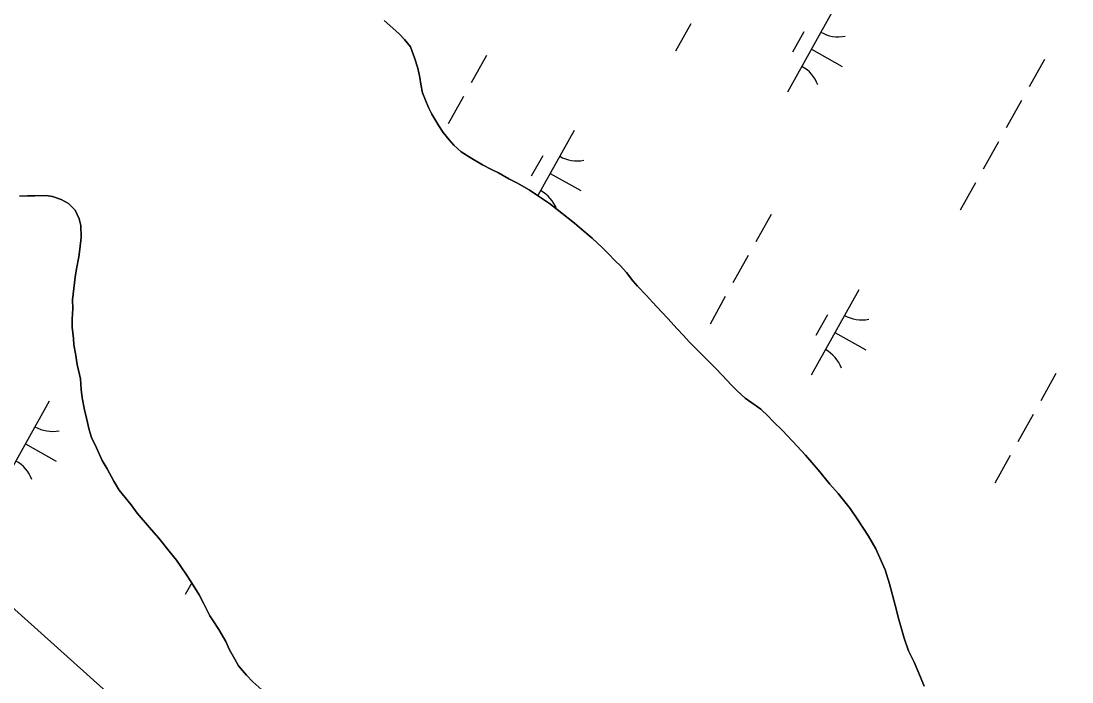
# Model space of a CAD drawing. Extents: x 3923531 to 3943530, y 207391 to 229799.
# Drawn here: x 3939089 to 3939625, y 221381 to 221718 of the extents above; entities that cross this region are included whole.
import ezdxf

# ---------------------------------------------------------------- set-up
doc = ezdxf.new("R2010")
doc.units = 0
for name, color, linetype in [('V-TOPO-SHOR', 7, 'Continuous'), ('V-UTIL-LINE', 7, 'Continuous'), ('V-WETL-SWMP', 7, 'Continuous')]:
    doc.layers.add(name, color=color, linetype=linetype)

msp = doc.modelspace()

# ---------------------------------------------------------------- linework, layer by layer
at = {"layer": 'V-TOPO-SHOR'}
for points in [[(3939274.68, 221718.51), (3939277.53, 221715.9), (3939282.2, 221711.67), (3939285.05, 221708.86), (3939288.1, 221705.03), (3939290.16, 221699.38), (3939291.8, 221694.12), (3939292.84, 221689.48), (3939293.26, 221686.04), (3939294.1, 221681.59), (3939297.17, 221674.12), (3939299.01, 221670.69), (3939302.48, 221664.84), (3939304.72, 221661.42), (3939307.78, 221657.59), (3939310.22, 221654.97), (3939313.88, 221651.55), (3939318.55, 221648.54), (3939324.84, 221644.93), (3939329.3, 221642.53), (3939332.95, 221640.73), (3939338.23, 221637.72), (3939342.29, 221635.72), (3939348.58, 221632.11), (3939352.84, 221629.3), (3939358.93, 221625.08), (3939362.79, 221622.07), (3939368.48, 221617.65), (3939371.73, 221615.04), (3939376.41, 221611.02), (3939380.67, 221607.39), (3939385.96, 221602.57), (3939388.6, 221599.75), (3939392.67, 221595.72), (3939394.91, 221593.51), (3939398.16, 221589.89), (3939401.43, 221585.65), (3939403.87, 221583.04), (3939408.34, 221578.21), (3939411.39, 221574.78), (3939416.28, 221569.75), (3939419.33, 221566.53), (3939424.01, 221561.29), (3939427.26, 221557.87), (3939430.12, 221554.65), (3939434.79, 221550.02), (3939438.25, 221546.4), (3939443.54, 221541.17), (3939447, 221537.54), (3939451.68, 221532.51), (3939454.52, 221529.69), (3939458.79, 221525.87), (3939462.04, 221523.46), (3939466.71, 221520.25), (3939470.38, 221516.62), (3939473.02, 221514.01), (3939477.7, 221509.38), (3939485.23, 221501.33), (3939489.5, 221496.7), (3939496.01, 221489.24), (3939501.92, 221481.99), (3939506.19, 221477.16), (3939512.3, 221469.5), (3939516.17, 221463.86), (3939521.68, 221455.39), (3939525.36, 221448.94), (3939530.07, 221438.24), (3939532.33, 221431.17), (3939535.22, 221420.26), (3939537.08, 221412.99), (3939539.76, 221403.49), (3939542.02, 221397.03), (3939544.88, 221391.18), (3939548.16, 221383.51), (3939550, 221378.86)], [(3939213.69, 221375.67), (3939207.59, 221381.06), (3939204.38, 221384.48), (3939200.39, 221389.32), (3939198.51, 221392.71), (3939195.81, 221397.47), (3939193.89, 221401.71), (3939190.3, 221407.84), (3939187.36, 221412.19), (3939185.69, 221414.85), (3939182.5, 221421.19), (3939180.21, 221425.51), (3939176.37, 221431.84), (3939173.52, 221436.15), (3939168.79, 221443.13), (3939165.04, 221447.72), (3939159.7, 221454.45), (3939156, 221458.6), (3939148.59, 221467.26), (3939145.53, 221471.37), (3939139.46, 221478.95), (3939136.85, 221483.46), (3939133.34, 221489.8), (3939130.81, 221494.11), (3939127.9, 221500.45), (3939125.4, 221505.78), (3939124.17, 221509.62), (3939122.76, 221515.56), (3939121.81, 221519.88), (3939120.64, 221526.03), (3939120.05, 221530.27), (3939119.74, 221535.77), (3939118.09, 221542.93), (3939117.24, 221548.63), (3939116.29, 221553.07), (3939116.15, 221556.35), (3939115.6, 221562.13), (3939115.45, 221566.18), (3939115.79, 221571.6), (3939115.77, 221575.97), (3939116.34, 221581.76), (3939117.12, 221587.63), (3939117.71, 221591.88), (3939118.89, 221597.92), (3939119.51, 221601.85), (3939120.13, 221607.76), (3939119.89, 221613.99), (3939119.03, 221617.3), (3939117.02, 221621.78), (3939113.73, 221625.08), (3939109.83, 221627.25), (3939105.49, 221628.68), (3939102.29, 221629.19), (3939096.47, 221629), (3939092.71, 221629.02), (3939088.58, 221628.88)]]:
    msp.add_lwpolyline(points, dxfattribs=at)
at = {"layer": 'V-UTIL-LINE'}
msp.add_lwpolyline([(3940297.35, 220887.65), (3939616.09, 220942.05), (3938523.14, 221923.93), (3938793.33, 222535.23), (3939068.1, 222817.78), (3939612.08, 223172.66)], dxfattribs=at)
at = {"layer": 'V-WETL-SWMP'}
for p, q in [((3939504.67, 221725.61), (3939480.28, 221681.96)), ((3939277.53, 221715.9), (3939274.68, 221718.51)), ((3939282.2, 221711.67), (3939277.53, 221715.9)), ((3939431, 221716.85), (3939423.2, 221702.88)), ((3939285.05, 221708.86), (3939282.2, 221711.67)), ((3939488.67, 221712.79), (3939482.81, 221702.31)), ((3939288.1, 221705.03), (3939285.05, 221708.86)), ((3939290.16, 221699.37), (3939288.1, 221705.03)), ((3939492.48, 221703.79), (3939508.19, 221695.01)), ((3939291.8, 221694.12), (3939290.16, 221699.37)), ((3939326.79, 221700.67), (3939318.99, 221686.7)), ((3939611.33, 221698.58), (3939603.53, 221684.61)), ((3939292.84, 221689.48), (3939291.8, 221694.12)), ((3939293.26, 221686.04), (3939292.84, 221689.48)), ((3939294.1, 221681.59), (3939293.26, 221686.04)), ((3939297.17, 221674.12), (3939294.1, 221681.59)), ((3939315.08, 221679.72), (3939307.28, 221665.75)), ((3939599.63, 221677.63), (3939591.82, 221663.66)), ((3939299.01, 221670.69), (3939297.17, 221674.12)), ((3939302.48, 221664.84), (3939299.01, 221670.69)), ((3939304.72, 221661.42), (3939302.48, 221664.84)), ((3939307.78, 221657.59), (3939304.72, 221661.42)), ((3939371.47, 221662.3), (3939352.98, 221629.2)), ((3939310.22, 221654.97), (3939307.78, 221657.59)), ((3939587.92, 221656.68), (3939580.12, 221642.71)), ((3939313.88, 221651.55), (3939310.22, 221654.97)), ((3939318.55, 221648.54), (3939313.88, 221651.55)), ((3939324.84, 221644.93), (3939318.55, 221648.54)), ((3939329.3, 221642.53), (3939324.84, 221644.93)), ((3939355.47, 221649.48), (3939349.61, 221639)), ((3939332.95, 221640.73), (3939329.3, 221642.53)), ((3939338.23, 221637.72), (3939332.95, 221640.73)), ((3939359.27, 221640.48), (3939374.99, 221631.7)), ((3939342.29, 221635.72), (3939338.23, 221637.72)), ((3939348.58, 221632.11), (3939342.29, 221635.72)), ((3939576.22, 221635.73), (3939568.41, 221621.76)), ((3939088.58, 221628.88), (3939092.71, 221629.02)), ((3939092.71, 221629.02), (3939096.47, 221629)), ((3939096.47, 221629), (3939102.29, 221629.19)), ((3939102.29, 221629.19), (3939105.49, 221628.68)), ((3939352.84, 221629.3), (3939348.58, 221632.11)), ((3939358.93, 221625.08), (3939352.84, 221629.3)), ((3939105.49, 221628.68), (3939109.83, 221627.25)), ((3939109.83, 221627.25), (3939113.73, 221625.08)), ((3939113.73, 221625.08), (3939117.02, 221621.78)), ((3939362.79, 221622.07), (3939358.93, 221625.08)), ((3939117.02, 221621.78), (3939119.03, 221617.3)), ((3939368.48, 221617.65), (3939362.79, 221622.07)), ((3939472, 221619.54), (3939464.2, 221605.58)), ((3939119.03, 221617.3), (3939119.89, 221613.99)), ((3939119.89, 221613.99), (3939120.13, 221607.76)), ((3939371.73, 221615.04), (3939368.48, 221617.65)), ((3939376.41, 221611.01), (3939371.73, 221615.04)), ((3939120.13, 221607.76), (3939119.51, 221601.85)), ((3939380.67, 221607.39), (3939376.41, 221611.01)), ((3939385.96, 221602.57), (3939380.67, 221607.39)), ((3939388.6, 221599.75), (3939385.96, 221602.57)), ((3939118.89, 221597.92), (3939117.71, 221591.88)), ((3939119.51, 221601.85), (3939118.89, 221597.92)), ((3939392.67, 221595.72), (3939388.6, 221599.75)), ((3939460.3, 221598.59), (3939452.49, 221584.62)), ((3939117.71, 221591.88), (3939117.12, 221587.63)), ((3939394.91, 221593.51), (3939392.67, 221595.72)), ((3939398.17, 221589.89), (3939394.91, 221593.51)), ((3939117.12, 221587.63), (3939116.34, 221581.76)), ((3939401.42, 221585.65), (3939398.17, 221589.89)), ((3939116.34, 221581.76), (3939115.77, 221575.97)), ((3939403.87, 221583.04), (3939401.42, 221585.65)), ((3939408.34, 221578.2), (3939403.87, 221583.04)), ((3939516.68, 221581.18), (3939492.3, 221537.53)), ((3939115.77, 221575.97), (3939115.79, 221571.6)), ((3939411.4, 221574.78), (3939408.34, 221578.2)), ((3939448.59, 221577.64), (3939440.79, 221563.67)), ((3939115.79, 221571.6), (3939115.45, 221566.18)), ((3939416.28, 221569.75), (3939411.4, 221574.78)), ((3939419.33, 221566.53), (3939416.28, 221569.75)), ((3939115.45, 221566.18), (3939115.6, 221562.13)), ((3939424.01, 221561.29), (3939419.33, 221566.53)), ((3939500.68, 221568.35), (3939494.83, 221557.88)), ((3939115.6, 221562.13), (3939116.15, 221556.35)), ((3939427.27, 221557.87), (3939424.01, 221561.29)), ((3939504.49, 221559.35), (3939520.2, 221550.57)), ((3939116.15, 221556.35), (3939116.29, 221553.07)), ((3939430.12, 221554.65), (3939427.27, 221557.87)), ((3939434.79, 221550.02), (3939430.12, 221554.65)), ((3939116.29, 221553.07), (3939117.25, 221548.63)), ((3939117.25, 221548.63), (3939118.09, 221542.93)), ((3939438.25, 221546.4), (3939434.79, 221550.02)), ((3939443.54, 221541.16), (3939438.25, 221546.4)), ((3939118.09, 221542.93), (3939119.74, 221535.77)), ((3939447, 221537.54), (3939443.54, 221541.16)), ((3939617.22, 221538.42), (3939609.41, 221524.45)), ((3939119.74, 221535.77), (3939120.05, 221530.27)), ((3939451.68, 221532.51), (3939447, 221537.54)), ((3939454.52, 221529.69), (3939451.68, 221532.51)), ((3939120.05, 221530.27), (3939120.64, 221526.03)), ((3939458.79, 221525.87), (3939454.52, 221529.69)), ((3939103.86, 221524.34), (3939079.48, 221480.69)), ((3939120.64, 221526.03), (3939121.81, 221519.88)), ((3939462.04, 221523.46), (3939458.79, 221525.87)), ((3939466.71, 221520.25), (3939462.04, 221523.46)), ((3939121.81, 221519.88), (3939122.76, 221515.56)), ((3939470.37, 221516.62), (3939466.71, 221520.25)), ((3939473.02, 221514.01), (3939470.37, 221516.62)), ((3939605.51, 221517.47), (3939597.71, 221503.5)), ((3939122.76, 221515.56), (3939124.17, 221509.62)), ((3939477.7, 221509.38), (3939473.02, 221514.01)), ((3939124.17, 221509.62), (3939125.4, 221505.78)), ((3939125.4, 221505.78), (3939127.9, 221500.45)), ((3939485.22, 221501.33), (3939477.7, 221509.38)), ((3939091.67, 221502.52), (3939107.38, 221493.74)), ((3939127.9, 221500.45), (3939130.81, 221494.11)), ((3939489.5, 221496.7), (3939485.22, 221501.33)), ((3939496.01, 221489.24), (3939489.5, 221496.7)), ((3939593.81, 221496.51), (3939586, 221482.55)), ((3939130.81, 221494.11), (3939133.34, 221489.8)), ((3939133.34, 221489.8), (3939136.85, 221483.46)), ((3939501.92, 221481.99), (3939496.01, 221489.24)), ((3939136.85, 221483.46), (3939139.46, 221478.95)), ((3939139.46, 221478.95), (3939145.53, 221471.37)), ((3939506.19, 221477.16), (3939501.92, 221481.99)), ((3939512.3, 221469.5), (3939506.19, 221477.16)), ((3939145.53, 221471.37), (3939148.59, 221467.26)), ((3939516.17, 221463.86), (3939512.3, 221469.5)), ((3939148.59, 221467.26), (3939156, 221458.6)), ((3939521.68, 221455.39), (3939516.17, 221463.86)), ((3939156, 221458.6), (3939159.7, 221454.45)), ((3939159.7, 221454.45), (3939165.04, 221447.72)), ((3939525.36, 221448.94), (3939521.68, 221455.39)), ((3939165.04, 221447.72), (3939168.79, 221443.13)), ((3939530.07, 221438.24), (3939525.36, 221448.94)), ((3939168.79, 221443.13), (3939173.52, 221436.15)), ((3939173.52, 221436.15), (3939176.37, 221431.84)), ((3939532.33, 221431.17), (3939530.07, 221438.24)), ((3939176.49, 221431.64), (3939173.18, 221425.71)), ((3939176.37, 221431.84), (3939180.21, 221425.51)), ((3939535.22, 221420.26), (3939532.33, 221431.17)), ((3939180.21, 221425.51), (3939182.5, 221421.19)), ((3939182.5, 221421.19), (3939185.69, 221414.85)), ((3939537.08, 221412.99), (3939535.22, 221420.26)), ((3939185.69, 221414.85), (3939187.36, 221412.19)), ((3939187.36, 221412.19), (3939190.3, 221407.84)), ((3939539.76, 221403.49), (3939537.08, 221412.99)), ((3939190.3, 221407.84), (3939193.89, 221401.71)), ((3939193.89, 221401.71), (3939195.81, 221397.47)), ((3939542.02, 221397.03), (3939539.76, 221403.49)), ((3939195.81, 221397.47), (3939198.51, 221392.71)), ((3939544.88, 221391.18), (3939542.02, 221397.03)), ((3939198.51, 221392.71), (3939200.39, 221389.32)), ((3939200.39, 221389.32), (3939204.38, 221384.48)), ((3939548.16, 221383.51), (3939544.88, 221391.18)), ((3939204.38, 221384.48), (3939207.59, 221381.06)), ((3939550, 221378.86), (3939548.16, 221383.51))]:
    msp.add_line(p, q, dxfattribs=at)
for centre, start, end in [((3939506.15, 221727.79), 240.0381, 281.5817), ((3939479.21, 221679.56), 20.0381, 61.5817), ((3939372.95, 221664.47), 240.0381, 281.5817), ((3939346.01, 221616.25), 20.0381, 61.5817), ((3939518.17, 221583.35), 240.0381, 281.5817), ((3939491.22, 221535.12), 20.0381, 61.5817), ((3939105.35, 221526.51), 240.0381, 281.5817), ((3939078.4, 221478.29), 20.0381, 61.5817)]:
    msp.add_arc(centre, 17.62, start, end, dxfattribs=at)

doc.saveas('drawing.dxf')
